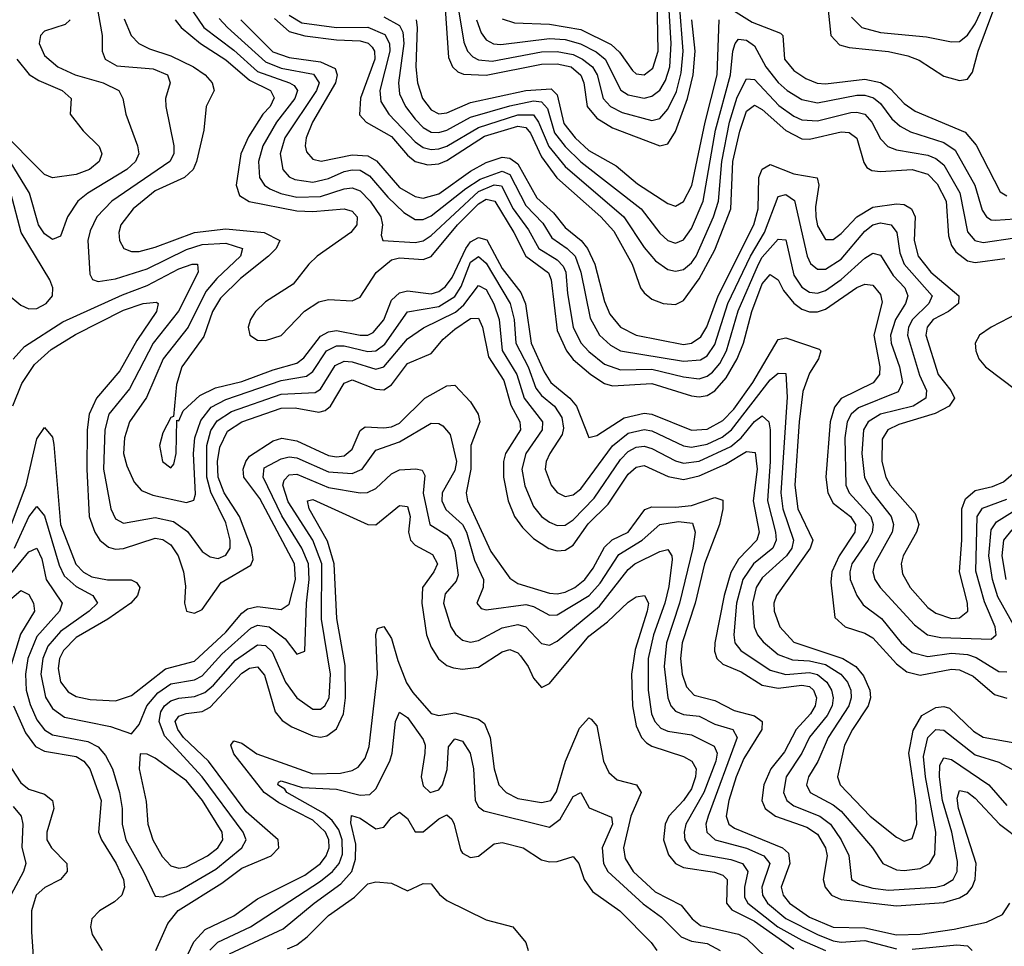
# Model space of a CAD drawing. Header units: inches. Extents: x 990535 to 1117859, y 769386 to 892122.
# Tile 283 of 656: x 1032127 to 1034624, y 874900 to 877250. Entities that reach past the tile are written whole.
import ezdxf

# ---------------------------------------------------------------- set-up
doc = ezdxf.new("R2010")
doc.units = ezdxf.units.IN
doc.header["$MEASUREMENT"] = 0
doc.layers.add('B0837', color=7, linetype='Continuous')

msp = doc.modelspace()

# ---------------------------------------------------------------- linework, layer by layer
at = {"layer": 'B0837', "color": 5}
for points, elevation in [([(1033285.6, 877250), (1033297, 877217), (1033310, 877199.1), (1033328.7, 877188.7), (1033346.8, 877186.8), (1033470, 877202.2), (1033510, 877199.6), (1033549.1, 877189.1), (1033588.5, 877168.5), (1033611.7, 877150), (1033651.2, 877071.2), (1033670, 877059), (1033710, 877050.9), (1033730, 877055.7), (1033750, 877071.5), (1033764.5, 877095.5), (1033775.2, 877130), (1033778.8, 877190), (1033764.8, 877430)], 3760), ([(1033350, 877252.5), (1033381.6, 877241.6), (1033470, 877239), (1033550, 877225.2), (1033626.7, 877186.7), (1033648, 877168), (1033680.7, 877120.7), (1033690, 877112.4), (1033710, 877110.4), (1033732.7, 877127.3), (1033746.2, 877170), (1033742.8, 877350)], 3780), ([(1034236.3, 877256.3), (1034262.5, 877230), (1034310, 877217.7), (1034426.5, 877206.5), (1034490, 877193.5), (1034510, 877194.7), (1034530, 877210.6), (1034550, 877239.8), (1034601.6, 877350)], 3740), ([(1032321.8, 877290), (1032335.9, 877210), (1032336.1, 877170), (1032343.7, 877150), (1032373.3, 877133.3), (1032465.7, 877125.7), (1032501.9, 877110), (1032508.1, 877090), (1032496.9, 877050), (1032497.1, 877030), (1032518, 876930), (1032517.5, 876910), (1032507.8, 876890), (1032360.7, 876790), (1032322.7, 876750), (1032305.6, 876714.4), (1032299.4, 876690), (1032304.9, 876604.9), (1032311.2, 876591.2), (1032325.8, 876585.8), (1032370, 876592.5), (1032450, 876618.3), (1032550, 876666.9), (1032590, 876679.8), (1032650, 876683.3), (1032691.7, 876670), (1032686.6, 876650), (1032626.4, 876593.6), (1032599.1, 876560.9), (1032553.8, 876470), (1032490.6, 876390), (1032448.3, 876291.7), (1032405.1, 876230), (1032392.6, 876190), (1032390.1, 876150), (1032398.4, 876118.4), (1032417, 876077), (1032436.1, 876056.1), (1032464.3, 876044.3), (1032550, 876025.9), (1032568.7, 876031.3), (1032573, 876047), (1032567.9, 876150), (1032571.2, 876190), (1032586.4, 876233.6), (1032612.8, 876267.2), (1032650, 876286.7), (1032790, 876334.9), (1032854.3, 876345.7), (1032870, 876358.1), (1032904.9, 876410), (1032930, 876422.6), (1032950, 876422.6), (1033010, 876408.3), (1033030.1, 876409.9), (1033052.6, 876427.4), (1033110, 876509.4), (1033190, 876522.6), (1033230, 876547.6), (1033246.5, 876573.5), (1033270, 876635.4), (1033290, 876649.7), (1033310, 876632.4), (1033370.6, 876530), (1033380.6, 876490), (1033385, 876430), (1033416.1, 876370), (1033435.3, 876315.3), (1033450, 876296.9), (1033483, 876270), (1033501.3, 876241.3), (1033505.6, 876214.5), (1033502.1, 876197.9), (1033470.8, 876150), (1033461.6, 876130), (1033459.5, 876110), (1033474.3, 876070), (1033490, 876050.7), (1033510, 876041), (1033530, 876045.4), (1033550, 876060.3), (1033630, 876169.5), (1033670, 876201.8), (1033710, 876210.9), (1033730, 876207), (1033810, 876169.6), (1033830, 876166.3), (1033870, 876173.4), (1033908.3, 876191.7), (1033931.7, 876210), (1034030, 876336.5), (1034050, 876353.3), (1034070, 876353), (1034072.8, 876292.8), (1034057.1, 876050), (1034062.3, 876010), (1034088.9, 875930), (1034084.8, 875910), (1034071.2, 875890), (1034010, 875834.5), (1033994.6, 875810), (1033985.2, 875770), (1033989.2, 875710), (1033997.7, 875690), (1034012.2, 875672.2), (1034050, 875640.5), (1034086.5, 875626.5), (1034130, 875624), (1034170, 875614.6), (1034208.9, 875590), (1034226.3, 875570), (1034234.6, 875550), (1034235.4, 875530), (1034229.8, 875510), (1034176.6, 875430), (1034151, 875369), (1034127.2, 875330), (1034122.4, 875310), (1034131, 875290), (1034190, 875258.7), (1034210, 875242.5), (1034289.3, 875150), (1034315.4, 875110), (1034350, 875094.3), (1034370, 875092.4), (1034410, 875097.8), (1034433.7, 875110), (1034447.1, 875132.9), (1034450.4, 875190), (1034424.1, 875330), (1034418.8, 875381.2), (1034429.5, 875430), (1034450, 875449.7), (1034470, 875448.4), (1034550, 875385.4), (1034610, 875366.8), (1034650, 875345.5)], 3460), ([(1033204.6, 877290), (1033214.5, 877154.5), (1033224.6, 877130), (1033237.9, 877117.9), (1033252.1, 877112.1), (1033310, 877109.3), (1033450, 877136.9), (1033490, 877137.8), (1033524.9, 877130), (1033549.6, 877109.6), (1033557.3, 877090), (1033565.6, 877030), (1033590, 877000.3), (1033630, 876975.8), (1033750, 876930.1), (1033770, 876935.1), (1033790, 876966.4), (1033819.9, 877050), (1033834.6, 877110), (1033839.5, 877170), (1033831.3, 877250)], 3720), ([(1033240.4, 877270), (1033252.8, 877192.8), (1033262, 877170), (1033275.6, 877155.6), (1033290, 877148.3), (1033325.2, 877145.2), (1033450, 877168.1), (1033490, 877169.1), (1033530, 877161.4), (1033554.4, 877150), (1033579.4, 877130), (1033591.5, 877110), (1033606.4, 877050), (1033625.2, 877030), (1033654.8, 877014.8), (1033730, 876994.3), (1033750, 876999.7), (1033770, 877023), (1033792.1, 877067.9), (1033804.6, 877115.4), (1033809.5, 877170), (1033800.4, 877290)], 3740), ([(1034175.3, 877290), (1034183.4, 877210), (1034206.1, 877186.1), (1034230, 877179.4), (1034329.7, 877169.7), (1034378.6, 877158.6), (1034407.6, 877147.6), (1034470, 877107.1), (1034510, 877095.8), (1034530, 877098.9), (1034543.1, 877116.9), (1034557.4, 877170), (1034594.5, 877270)], 3720), ([(1032566.8, 877270), (1032594.2, 877230), (1032670, 877173), (1032730, 877118.8), (1032810.8, 877090), (1032822.8, 877082.8), (1032831.7, 877070), (1032824.3, 877050), (1032777.9, 876990), (1032743.5, 876930), (1032732.7, 876890), (1032735.1, 876850), (1032748, 876830), (1032761.4, 876821.4), (1032789.3, 876809.3), (1032830, 876800.3), (1032890, 876801.7), (1032950, 876821.2), (1032970, 876823.4), (1032990, 876815.9), (1033015.6, 876790), (1033042.5, 876750), (1033046.7, 876730), (1033043.4, 876703.4), (1033048, 876690), (1033130, 876685.2), (1033150, 876689.1), (1033170, 876702.5), (1033290, 876814.5), (1033330, 876831.3), (1033348.7, 876828.7), (1033378, 876770), (1033416.7, 876716.7), (1033442.9, 876670), (1033490, 876641), (1033505.1, 876625.1), (1033511.4, 876610), (1033515.6, 876555.6), (1033530.6, 876470.6), (1033550, 876430.9), (1033570, 876408.6), (1033610, 876376.5), (1033650, 876362.3), (1033730, 876363.7), (1033810, 876344.1), (1033850, 876339.6), (1033870, 876345.7), (1033883.8, 876356.2), (1033902.2, 876377.8), (1033919.5, 876410), (1033948.4, 876511.6), (1034000, 876630), (1034010, 876647.7), (1034050, 876693.1), (1034070, 876692.1), (1034090, 876601.7), (1034110, 876571.9), (1034130, 876558.6), (1034150, 876556.4), (1034170, 876562.9), (1034210, 876591.5), (1034270, 876645.6), (1034290, 876657.8), (1034310, 876652.5), (1034341.5, 876601.5), (1034371.2, 876570), (1034379.2, 876550), (1034373.2, 876530), (1034347.7, 876490), (1034335.2, 876450), (1034336.7, 876430), (1034357.9, 876370), (1034365.1, 876330), (1034354.1, 876305.9), (1034254, 876266), (1034235.4, 876250), (1034224.9, 876230), (1034219.3, 876190), (1034221.6, 876070), (1034230.4, 876050), (1034285, 875990), (1034291.2, 875970), (1034288.2, 875950), (1034278.2, 875930), (1034237.4, 875870), (1034231.6, 875850), (1034232.5, 875830), (1034249.6, 875789.6), (1034265.9, 875765.9), (1034311.9, 875731.9), (1034362.2, 875670), (1034390, 875645.4), (1034430, 875635), (1034490, 875643.6), (1034530, 875640.1), (1034552.3, 875632.3), (1034610, 875597.2), (1034630, 875595.9)], 3540), ([(1032810, 877261.7), (1032842.3, 877242.3), (1032930, 877229.9), (1033010, 877231), (1033052.5, 877212.5), (1033064.7, 877190), (1033065.4, 877170), (1033040.2, 877070), (1033042.6, 877042.6), (1033062.7, 877010), (1033130, 876940.5), (1033150, 876926), (1033170, 876920.7), (1033190, 876922.2), (1033210, 876929.3), (1033290, 876976.8), (1033390, 877008.3), (1033430, 877008.8), (1033442.6, 876990), (1033468.4, 876928.4), (1033510, 876877.9), (1033658.5, 876750), (1033710, 876672.2), (1033738.8, 876638.8), (1033770, 876616.1), (1033790, 876611.9), (1033810, 876616.7), (1033830, 876633), (1033842.2, 876650), (1033885.8, 876750), (1033898.5, 876790), (1033907.3, 876890), (1033926.4, 876990), (1033946.5, 877053.5), (1033970, 877100.1), (1033990, 877097.9), (1034052.2, 877032.2), (1034090, 877005), (1034110, 876996.2), (1034150, 876993.8), (1034234.5, 877014.5), (1034250, 877015.8), (1034270, 877010.1), (1034287.3, 876990), (1034310, 876947.5), (1034328.4, 876928.4), (1034350, 876920.2), (1034430, 876906.4), (1034450, 876898), (1034470, 876881.6), (1034511.1, 876811.1), (1034530, 876711.8), (1034549.2, 876690), (1034570, 876684.7), (1034650, 876696.9)], 3640), ([(1033930, 877277.7), (1033984.1, 877244.1), (1034056, 877216), (1034062.3, 877210), (1034066.1, 877150), (1034090, 877121.2), (1034120.5, 877100.5), (1034149.2, 877089.2), (1034170, 877087.2), (1034270, 877098.8), (1034310, 877090.7), (1034335, 877075), (1034370, 877037.3), (1034397.7, 877017.7), (1034524.6, 876964.6), (1034552, 876932), (1034613.1, 876813.1), (1034630, 876802.9)], 3680), ([(1032254.5, 877250), (1032242.2, 877237.8), (1032190, 877221), (1032179.8, 877210), (1032176.3, 877190), (1032190, 877159.3), (1032223.8, 877130), (1032267.9, 877110), (1032338.2, 877090), (1032378.3, 877070), (1032388.8, 877050), (1032396.2, 877010), (1032425.6, 876930), (1032428.8, 876910), (1032420.3, 876890), (1032398.3, 876870), (1032299.3, 876810), (1032274, 876790), (1032247.7, 876750), (1032230, 876700.9), (1032210, 876692.5), (1032190, 876707), (1032174.2, 876730), (1032151.8, 876810), (1032103.1, 876890)], 3440), ([(1032392.2, 877252.2), (1032409.7, 877210), (1032429, 877190), (1032456.1, 877176.1), (1032510, 877158.5), (1032567.5, 877130), (1032597, 877110), (1032614.6, 877090), (1032620.4, 877070), (1032600.1, 877030), (1032593.5, 876970), (1032575.4, 876890), (1032567, 876870), (1032544.7, 876850), (1032470, 876815.6), (1032414.9, 876770), (1032383.3, 876730), (1032378, 876710), (1032379.6, 876690), (1032391.2, 876670), (1032410, 876662.2), (1032430, 876662.1), (1032470, 876672.7), (1032570, 876710.4), (1032650, 876719.6), (1032746.9, 876710), (1032786.8, 876690), (1032777.4, 876670), (1032757.4, 876650), (1032686.5, 876593.5), (1032635.9, 876544.1), (1032616.1, 876510), (1032593.5, 876446.4), (1032537.7, 876370), (1032524.6, 876324.6), (1032516.7, 876243.3), (1032510, 876240.9), (1032490, 876202), (1032481, 876170), (1032488.6, 876130), (1032510, 876113.2), (1032517.5, 876122.5), (1032523.6, 876150), (1032525.6, 876234.4), (1032530, 876233), (1032541.7, 876258.3), (1032583.4, 876296.6), (1032623.7, 876316.3), (1032690, 876332.5), (1032770, 876362.3), (1032830, 876379), (1032847.8, 876392.2), (1032890, 876447.6), (1032910, 876458.7), (1032930, 876461.7), (1032990, 876450), (1033010, 876449.8), (1033023.6, 876456.4), (1033050, 876488.5), (1033070, 876538.3), (1033090, 876557.7), (1033110, 876562), (1033170, 876554.9), (1033190, 876560.8), (1033206.9, 876573.1), (1033223.7, 876596.3), (1033258.4, 876670), (1033270, 876686.4), (1033290, 876698), (1033311.6, 876691.6), (1033350, 876619.4), (1033398, 876558), (1033409.3, 876529.3), (1033423.8, 876430), (1033457.2, 876357.2), (1033473.5, 876330), (1033521.8, 876290), (1033538.5, 876270), (1033570, 876190.2), (1033590, 876195.6), (1033659.5, 876240.5), (1033710, 876252), (1033730, 876249.4), (1033830, 876208.8), (1033870, 876211.8), (1033910, 876233.7), (1033937.6, 876262.4), (1033985.6, 876330), (1034050, 876439.1), (1034070, 876443.3), (1034154.2, 876414.2), (1034158.4, 876410), (1034152.8, 876390), (1034130, 876353.4), (1034113, 876307), (1034103.2, 876230), (1034092.6, 876070), (1034100.3, 876010), (1034138.5, 875930), (1034131.7, 875910), (1034046.3, 875790), (1034039.4, 875770), (1034039.7, 875750), (1034054.2, 875710), (1034090, 875671.7), (1034213.9, 875630), (1034247.5, 875610), (1034266.5, 875586.5), (1034282.8, 875550), (1034284.1, 875530), (1034278.1, 875510), (1034238.8, 875450), (1034218.6, 875410), (1034200.9, 875330), (1034207.4, 875310), (1034283.5, 875230), (1034350, 875177.2), (1034370, 875166.6), (1034390, 875173.5), (1034401.6, 875210), (1034399.6, 875270), (1034381.9, 875390), (1034392.3, 875447.7), (1034414.7, 875485.3), (1034450, 875505.6), (1034470, 875508.4), (1034484.3, 875504.3), (1034545.5, 875445.5), (1034570, 875430.6), (1034650, 875415.9)], 3480), ([(1032520.9, 877250), (1032536.6, 877230), (1032585.3, 877190), (1032650, 877148.1), (1032710, 877096.9), (1032762.9, 877070), (1032771.9, 877051.9), (1032761.6, 877030), (1032743.7, 877010), (1032707.3, 876952.7), (1032687.8, 876910), (1032676.2, 876830), (1032684.2, 876804.2), (1032709, 876789), (1032830, 876765.5), (1032870, 876763.9), (1032950, 876770), (1032970, 876764), (1032982.6, 876750), (1032982.1, 876730), (1032966.9, 876710), (1032881.5, 876650), (1032859.7, 876630), (1032820.6, 876579.4), (1032750, 876534.2), (1032724.6, 876510), (1032711.9, 876490), (1032706.5, 876470), (1032710.1, 876450), (1032730, 876437.1), (1032750, 876436.5), (1032790, 876449.5), (1032848.9, 876511.1), (1032885.6, 876534.4), (1032910, 876540.4), (1032970, 876537.1), (1032990, 876546.6), (1033031.1, 876608.9), (1033070, 876641.2), (1033090, 876646.4), (1033150, 876642), (1033170, 876649.8), (1033237.4, 876730), (1033290, 876783.1), (1033310, 876794.7), (1033332, 876790), (1033380, 876710), (1033410.1, 876650), (1033467.7, 876607.7), (1033474.9, 876590), (1033490, 876461.5), (1033513.1, 876410), (1033530, 876388.6), (1033575.2, 876350), (1033610, 876327.3), (1033630, 876321.8), (1033730, 876327.8), (1033830, 876295.9), (1033850, 876293.3), (1033870, 876297.2), (1033890, 876308.8), (1033918.5, 876341.5), (1033946.2, 876390), (1033961.9, 876430), (1033983, 876510), (1034010, 876580.3), (1034030, 876603.9), (1034050, 876590.6), (1034063.6, 876563.6), (1034090, 876530.9), (1034110, 876516.3), (1034130, 876509.2), (1034150, 876509.2), (1034170, 876515.7), (1034250, 876570.9), (1034270, 876579.5), (1034290, 876576.8), (1034310, 876553.2), (1034313.8, 876533.8), (1034293.1, 876450), (1034307.9, 876370), (1034307.4, 876350), (1034291.2, 876328.8), (1034210, 876289), (1034192.9, 876267.1), (1034182.3, 876230), (1034171, 876090), (1034176.2, 876050), (1034190, 876024), (1034233.9, 875990), (1034246.3, 875970), (1034244.3, 875950), (1034204.7, 875890), (1034186, 875850), (1034183.7, 875823.7), (1034194, 875734), (1034219.8, 875710), (1034270, 875694.7), (1034290, 875682.5), (1034350, 875616.5), (1034376.1, 875596.1), (1034410, 875587.6), (1034490, 875603), (1034510, 875601.6), (1034545, 875585), (1034598.9, 875538.9), (1034630, 875529.7)], 3520), ([(1032632.6, 877252.6), (1032653.8, 877230), (1032750, 877142.8), (1032790, 877127.2), (1032871.6, 877111.6), (1032885.9, 877090), (1032879.3, 877070), (1032799.2, 876950), (1032787.7, 876910), (1032793.8, 876870), (1032810, 876851.4), (1032824.5, 876844.5), (1032870, 876838), (1032910, 876847.5), (1032950, 876864.9), (1032970, 876869.6), (1032990, 876868.1), (1033013.8, 876853.8), (1033060, 876800), (1033101, 876761), (1033130, 876743.4), (1033150, 876743.7), (1033170, 876752.4), (1033257.9, 876822.1), (1033294.5, 876845.5), (1033350, 876865.7), (1033370, 876857.7), (1033410, 876778.6), (1033453.6, 876733.6), (1033476.6, 876696.6), (1033515.5, 876670), (1033535, 876650), (1033550, 876610), (1033573.1, 876493.1), (1033597.3, 876450), (1033624.8, 876424.8), (1033650.2, 876410.2), (1033810, 876384), (1033853, 876387), (1033870, 876397.9), (1033890, 876426.5), (1033922.5, 876530), (1033980, 876650), (1034015.8, 876710), (1034050, 876801.4), (1034070, 876806.4), (1034091.8, 876791.8), (1034123.8, 876650), (1034132, 876632), (1034150, 876617.2), (1034170, 876617.4), (1034210, 876642.4), (1034270, 876713.3), (1034290, 876729.8), (1034310, 876735.1), (1034336.6, 876730), (1034350.7, 876710.7), (1034358.9, 876658.9), (1034369.9, 876629.9), (1034440.9, 876550), (1034432.5, 876530), (1034391, 876490), (1034381, 876470), (1034377.8, 876450), (1034408.8, 876348.8), (1034426.4, 876310), (1034424.4, 876290), (1034392.6, 876270), (1034310, 876250), (1034278.1, 876230), (1034266.6, 876210), (1034262.6, 876150), (1034269.3, 876089.3), (1034289.2, 876050), (1034337.1, 875990), (1034342.8, 875970), (1034339.3, 875950), (1034294.1, 875870), (1034290.1, 875850), (1034295.1, 875830), (1034308.5, 875810), (1034395.8, 875715.8), (1034428.9, 875690), (1034462.9, 875682.9), (1034590, 875678.9), (1034603.4, 875690), (1034600.1, 875710), (1034573.7, 875773.7), (1034551.5, 875851.5), (1034555.2, 875990), (1034568.7, 876011.3), (1034630, 876034.5)], 3560), ([(1032687.7, 877250), (1032768.8, 877168.8), (1032810, 877153.9), (1032890, 877143.1), (1032926.5, 877126.5), (1032932.2, 877110), (1032927.8, 877090), (1032869.6, 876990), (1032853.7, 876950), (1032850.9, 876930), (1032854.5, 876914.5), (1032870, 876896.6), (1032891.2, 876891.2), (1032970, 876907.1), (1033010, 876904.6), (1033031.9, 876891.9), (1033090, 876824.1), (1033130, 876801.5), (1033150, 876797.5), (1033190, 876808.5), (1033270, 876865.8), (1033310, 876887.4), (1033350, 876901), (1033370, 876898.9), (1033390, 876884.5), (1033438.2, 876798.2), (1033480.3, 876760.3), (1033510, 876723.3), (1033550.4, 876690.4), (1033566.3, 876670), (1033585.6, 876630), (1033610, 876535.2), (1033623.2, 876503.2), (1033650.4, 876470.4), (1033690, 876449.6), (1033810, 876426.5), (1033830.5, 876429.5), (1033854, 876446), (1033869.1, 876470.9), (1033898.3, 876550), (1033988.5, 876730), (1033999.4, 876770), (1034001.3, 876850), (1034010, 876871.2), (1034030, 876882.6), (1034090, 876859.3), (1034149.2, 876849.2), (1034153.6, 876830), (1034145, 876775), (1034145.7, 876750), (1034150, 876727.6), (1034170, 876692.4), (1034190, 876692.3), (1034210, 876707.4), (1034249.7, 876750.3), (1034290, 876774.2), (1034350, 876783.2), (1034370, 876780.9), (1034388.7, 876770), (1034397.7, 876750), (1034394.8, 876690), (1034404.9, 876650), (1034437.5, 876610), (1034508.1, 876550), (1034507.6, 876530), (1034482.2, 876510), (1034443.4, 876490), (1034428.3, 876470), (1034424.8, 876450), (1034456, 876350), (1034487.7, 876310), (1034497.7, 876290), (1034484, 876270), (1034448.3, 876251.7), (1034356.3, 876223.7), (1034327.9, 876210), (1034313.9, 876186.1), (1034312.8, 876130), (1034323.4, 876090), (1034334.2, 876070), (1034397.4, 875997.4), (1034406.9, 875970), (1034401.3, 875950), (1034367.5, 875890), (1034362.1, 875870), (1034365.1, 875845.1), (1034385.2, 875810), (1034430, 875759.5), (1034450, 875744.6), (1034490, 875731.5), (1034510, 875732.8), (1034530.9, 875750), (1034530.7, 875770), (1034509.7, 875850), (1034516.1, 875930), (1034516, 876010), (1034525.3, 876034.7), (1034550, 876056.3), (1034594, 876066), (1034621.6, 876078.4), (1034670, 876119.2)], 3580), ([(1032773.4, 877253.4), (1032810, 877220.3), (1032850, 877209.1), (1032930, 877198.6), (1032990, 877196.3), (1033010.6, 877190.6), (1033020.5, 877180.5), (1033026.7, 877170), (1033027.2, 877150), (1032991.3, 877051.3), (1032988.8, 877008.8), (1033005.3, 876990), (1033070, 876953.9), (1033110, 876906.5), (1033130, 876890), (1033161.8, 876881.8), (1033190, 876884.7), (1033210, 876893.2), (1033305.4, 876954.6), (1033390, 876979.6), (1033410, 876976.6), (1033422, 876962), (1033450, 876902), (1033489.3, 876849.3), (1033600.5, 876750), (1033633.3, 876713.3), (1033679.8, 876630), (1033701.4, 876570), (1033710, 876557.7), (1033730, 876541.6), (1033758.6, 876530), (1033790, 876527.6), (1033810, 876537.8), (1033850, 876592.6), (1033890, 876666.4), (1033930, 876770), (1033935.3, 876890), (1033952.8, 876967.2), (1033970, 877018.1), (1033990, 877033.3), (1034010, 877022.2), (1034070, 876968.6), (1034110, 876948.1), (1034130, 876947.2), (1034210, 876965.2), (1034230, 876964), (1034249.6, 876949.6), (1034267.6, 876887.6), (1034275.4, 876875.4), (1034287.5, 876867.5), (1034310, 876864.6), (1034390, 876869.8), (1034430, 876858.1), (1034453.6, 876833.6), (1034476.2, 876790), (1034481.9, 876701.9), (1034490, 876677), (1034501.1, 876661.1), (1034530, 876638.6), (1034550, 876634), (1034624.6, 876644.6)], 3620), ([(1033050, 877256.8), (1033090, 877235.1), (1033098.2, 877218.2), (1033100.8, 877190), (1033087.4, 877090), (1033090, 877062.3), (1033105.6, 877030), (1033130, 876998.1), (1033150, 876976.8), (1033170, 876965), (1033190, 876963.5), (1033210, 876969.6), (1033270, 877002.9), (1033370, 877031.5), (1033430, 877044.4), (1033450, 877041.8), (1033465.1, 877025.1), (1033483.4, 876963.4), (1033510, 876928.1), (1033550, 876889.1), (1033703.2, 876770), (1033750, 876708.7), (1033770, 876690.1), (1033790, 876683.6), (1033810, 876691.5), (1033830, 876720.1), (1033859.8, 876790), (1033891.4, 876970), (1033929, 877110), (1033935, 877170), (1033941.4, 877190), (1033950, 877200.5), (1033970, 877198.1), (1033990, 877183.9), (1034018.8, 877130), (1034050, 877090.7), (1034072.8, 877070), (1034110, 877047.2), (1034150, 877039), (1034250, 877058.4), (1034270, 877058.6), (1034292.1, 877052.1), (1034310, 877037.8), (1034338.7, 876998.7), (1034359.6, 876979.6), (1034386, 876966), (1034470, 876938.8), (1034498.8, 876918.8), (1034549.1, 876830), (1034567.1, 876767.1), (1034578.4, 876750), (1034590, 876742.6), (1034601.6, 876741.6), (1034650, 876745.2)], 3660), ([(1033132.4, 877250), (1033135, 877230), (1033131.5, 877130), (1033135.2, 877090), (1033148.7, 877050), (1033170, 877021.6), (1033190, 877011.5), (1033210, 877013.9), (1033270, 877040.1), (1033410, 877070.2), (1033474.7, 877074.7), (1033490, 877059.8), (1033506.8, 876986.8), (1033535.1, 876950), (1033570, 876918), (1033639.4, 876879.4), (1033693.7, 876833.8), (1033770, 876783.6), (1033790, 876777.1), (1033810, 876788.6), (1033830.9, 876829.1), (1033864.8, 876990), (1033895.7, 877110), (1033900.7, 877250)], 3680), ([(1032119.2, 877150), (1032151.2, 877111.2), (1032175.4, 877095.4), (1032234.2, 877070), (1032257.3, 877050), (1032255.1, 877010), (1032287.7, 876967.7), (1032328, 876928), (1032335.4, 876910), (1032328.3, 876890), (1032303.7, 876870), (1032270, 876857.5), (1032210, 876849.3), (1032190, 876857.2), (1032073.6, 876973.6)], 3420), ([(1032095.2, 876555.2), (1032130, 876525.7), (1032150, 876516.8), (1032170, 876518), (1032194, 876530), (1032209.9, 876550), (1032210.5, 876570), (1032203, 876590), (1032130.9, 876710), (1032104.7, 876810)], 3460), ([(1032110, 876389.4), (1032138.8, 876421.2), (1032236.6, 876483.4), (1032387.4, 876552.6), (1032450, 876575.5), (1032530, 876618), (1032563.9, 876630), (1032577.4, 876630), (1032579.5, 876610), (1032529.2, 876510.8), (1032465.5, 876430), (1032405.7, 876314.3), (1032352.7, 876250), (1032342.7, 876210), (1032339.2, 876110), (1032358.2, 876010), (1032370, 875984.5), (1032390, 875973.1), (1032470, 875987.2), (1032517.2, 875977.2), (1032552.5, 875952.5), (1032590, 875901.7), (1032610, 875887.5), (1032630, 875884), (1032650, 875892), (1032660.7, 875910), (1032660.8, 875930), (1032650, 875974), (1032611.5, 876051.5), (1032601.3, 876090), (1032601.1, 876170), (1032611.6, 876208.4), (1032627.2, 876232.8), (1032663.8, 876256.2), (1032790, 876300.2), (1032875.7, 876304.3), (1032890, 876312.9), (1032926.8, 876373.2), (1032950, 876383.9), (1032970, 876382.1), (1033030, 876363.5), (1033050, 876369.5), (1033110, 876440.4), (1033151.2, 876468.8), (1033232.1, 876507.9), (1033253.5, 876526.5), (1033290, 876576.2), (1033310, 876565.9), (1033329.3, 876529.3), (1033342.3, 876490), (1033350.7, 876410.7), (1033387.9, 876350), (1033405.8, 876290), (1033452.8, 876230), (1033451.9, 876210), (1033410.1, 876150), (1033400.3, 876110), (1033408.2, 876068.2), (1033430, 876015.7), (1033450, 875990.1), (1033470, 875975.8), (1033490, 875967.4), (1033510, 875968), (1033530, 875981.8), (1033583.5, 876036.5), (1033650, 876134.5), (1033670, 876154.7), (1033690, 876165.6), (1033710, 876168.2), (1033730, 876162.8), (1033790, 876131), (1033810, 876125.5), (1033850, 876130.2), (1033930, 876167.3), (1033956, 876190), (1033990, 876230.9), (1034010, 876245.8), (1034026.2, 876230), (1034029.8, 876209.8), (1034030, 876130), (1034022.8, 876030), (1034043.4, 875950), (1034044.8, 875930), (1034036.4, 875910), (1033987.7, 875870), (1033960.3, 875830), (1033944.6, 875770), (1033937.8, 875690), (1033940.1, 875670), (1033955.2, 875650), (1034030, 875600.7), (1034069.7, 875589.7), (1034130, 875594.5), (1034149.9, 875589.9), (1034173.4, 875570), (1034185.5, 875550), (1034190, 875530), (1034186.9, 875510), (1034174.1, 875485.9), (1034129.3, 875430.7), (1034110, 875390), (1034070.1, 875330), (1034063.8, 875290), (1034072, 875270), (1034090, 875256.4), (1034155.9, 875230), (1034182.6, 875210), (1034210.3, 875170), (1034229.6, 875130.4), (1034236.4, 875070), (1034257.1, 875057.1), (1034290, 875047.4), (1034330, 875042.9), (1034449.7, 875050.3), (1034470, 875055.4), (1034493.9, 875070), (1034504, 875090), (1034504.6, 875115.4), (1034490.5, 875190), (1034467.1, 875270), (1034459.1, 875330), (1034460.4, 875359.6), (1034470, 875378), (1034490, 875374.1), (1034584.5, 875310), (1034630, 875257.4)], 3440), ([(1032109.1, 876270.9), (1032132.7, 876327.3), (1032164.7, 876375.3), (1032206.6, 876413.4), (1032268.2, 876451.8), (1032390, 876513.1), (1032439.8, 876530), (1032473.9, 876533.9), (1032478.4, 876530), (1032473.9, 876510), (1032423.7, 876436.3), (1032380.8, 876359.2), (1032321.7, 876290), (1032303.2, 876250), (1032297.6, 876210), (1032296.7, 876110), (1032302.7, 875990), (1032317.5, 875950), (1032330.4, 875930.4), (1032352.4, 875912.4), (1032370, 875907.7), (1032390, 875908.9), (1032470, 875935.3), (1032490, 875932.1), (1032510, 875918.1), (1032528.9, 875890), (1032542.5, 875850), (1032546.9, 875813.1), (1032544.8, 875770), (1032550, 875750.4), (1032570, 875745.2), (1032590, 875754.2), (1032637.6, 875822.4), (1032713.2, 875866.8), (1032718.7, 875881.3), (1032714.8, 875910), (1032684.1, 875990), (1032645, 876050), (1032629.8, 876090), (1032628.6, 876130), (1032634.3, 876165.7), (1032653.5, 876206.5), (1032689.9, 876230), (1032790, 876264.9), (1032825.5, 876265.5), (1032885.3, 876254.7), (1032901.2, 876258.8), (1032915.4, 876270), (1032950, 876328.5), (1032970, 876336.5), (1033030, 876313.4), (1033050, 876311.5), (1033070, 876323.9), (1033110, 876378.1), (1033170, 876403.4), (1033200.5, 876439.5), (1033230, 876465.6), (1033270, 876492.1), (1033290, 876493.4), (1033300.5, 876470), (1033315.3, 876395.3), (1033354.6, 876334.6), (1033372.6, 876272.6), (1033395.5, 876230), (1033396.8, 876210), (1033358.5, 876150), (1033354, 876130), (1033354, 876090), (1033365.5, 876030), (1033382, 875990), (1033402, 875962), (1033430, 875934), (1033468.8, 875908.8), (1033490, 875902.8), (1033510, 875904.7), (1033530, 875917.1), (1033568.5, 875971.5), (1033618.8, 876021.2), (1033670, 876097.9), (1033690, 876115.5), (1033710, 876119.5), (1033771.6, 876091.6), (1033810, 876083.8), (1033850, 876093.5), (1033916.8, 876123.2), (1033970, 876155.3), (1033992.2, 876152.2), (1033997.3, 876110), (1033987.2, 876030), (1034001.6, 875950), (1033996.2, 875930), (1033950, 875882.1), (1033930, 875848), (1033913.5, 875790), (1033889.6, 875670), (1033889, 875649), (1033894.6, 875630), (1033910, 875615.6), (1033956.5, 875596.5), (1034010, 875562.4), (1034050, 875554.4), (1034110, 875562.7), (1034130, 875558.8), (1034140.1, 875550), (1034147.2, 875530), (1034143.9, 875510), (1034132, 875490), (1034095.6, 875450), (1034066.4, 875393.6), (1034031.7, 875350), (1034014.1, 875310), (1034008.7, 875270), (1034017.3, 875250), (1034043, 875230), (1034122.7, 875202.7), (1034150, 875184.2), (1034169.8, 875150), (1034174.6, 875130), (1034164.6, 875070), (1034169.2, 875050), (1034185.6, 875030), (1034210, 875019.1), (1034350, 875002.8), (1034470, 875011.4), (1034510, 875023.3), (1034530, 875035.3), (1034542.3, 875050), (1034549.5, 875070), (1034552, 875110), (1034507.5, 875250), (1034504.4, 875275.6), (1034510, 875295), (1034530, 875291.5), (1034550, 875275.9), (1034611.4, 875210), (1034670, 875165.7)], 3420), ([(1034682, 876518), (1034590.1, 876470), (1034560.7, 876450), (1034549.7, 876430), (1034551, 876410), (1034559.4, 876390), (1034575.7, 876370), (1034655.8, 876310)], 3620), ([(1032096, 875944), (1032143.3, 876070), (1032170, 876186.7), (1032190, 876215.5), (1032210, 876191.3), (1032213.1, 876173.1), (1032230.2, 875970), (1032269.5, 875869.5), (1032288.8, 875848.8), (1032310, 875836.8), (1032349.5, 875829.5), (1032409.5, 875829.5), (1032423, 875823), (1032431.8, 875810), (1032425.9, 875790), (1032408.5, 875770), (1032350, 875729.5), (1032270, 875683.4), (1032237.9, 875650), (1032228.2, 875630), (1032224.8, 875604.8), (1032230, 875571.3), (1032250, 875545.2), (1032270, 875534), (1032305.7, 875525.7), (1032370, 875522.8), (1032410, 875536), (1032496.3, 875603.6), (1032570, 875623.5), (1032650, 875697.2), (1032690, 875745.2), (1032704.4, 875755.6), (1032730, 875762), (1032790, 875754), (1032810, 875768.2), (1032826.1, 875830), (1032823.8, 875870), (1032735.7, 876035.7), (1032695.3, 876090), (1032693.6, 876110), (1032700.1, 876130), (1032710, 876143.2), (1032770, 876181.9), (1032791.3, 876188.7), (1032830, 876182.2), (1032910, 876144.9), (1032930, 876141.3), (1032950, 876144), (1032970, 876161.3), (1032990, 876207.9), (1033002.9, 876217.1), (1033050, 876215.3), (1033070, 876217.7), (1033090, 876226.4), (1033153.8, 876290), (1033210, 876321.4), (1033230, 876323.3), (1033270, 876281.3), (1033289.7, 876250), (1033293.6, 876230), (1033270.7, 876170), (1033271.2, 876110), (1033258.8, 876050), (1033262, 876030), (1033321.3, 875901.3), (1033370, 875833.9), (1033390, 875820.6), (1033470, 875796.1), (1033490, 875794.1), (1033510, 875798.5), (1033534.3, 875810), (1033559.6, 875830), (1033581, 875859), (1033610, 875912.4), (1033629.3, 875930.7), (1033670, 875950.3), (1033712.4, 876007.6), (1033730, 876014.9), (1033790, 876013.4), (1033830, 876018.1), (1033890, 876038.6), (1033910, 876031.9), (1033910, 876010), (1033901.3, 875970), (1033863.6, 875870), (1033839.7, 875770), (1033806.5, 875670), (1033802.6, 875630), (1033806.7, 875590), (1033817.8, 875557.8), (1033837.3, 875537.3), (1033890, 875523.5), (1033938.4, 875498.4), (1033990, 875484.6), (1034010, 875470), (1034009, 875450), (1033963.4, 875376.6), (1033943.3, 875330), (1033925.1, 875270), (1033918.4, 875230), (1033925.1, 875210), (1033939.4, 875199.4), (1034061.3, 875150), (1034076, 875136), (1034079.8, 875110), (1034058.1, 875050), (1034062.5, 875030), (1034079.1, 875010), (1034130, 874974.2), (1034190, 874949), (1034270, 874946.7), (1034350, 874929.7), (1034410, 874931.3), (1034496.1, 874943.9), (1034578.4, 874961.6), (1034618.8, 874981.2), (1034637.3, 875010)], 3380), ([(1032113.8, 875910), (1032150, 875989.7), (1032170, 876015.1), (1032190, 875991.9), (1032227.1, 875867.1), (1032240, 875840), (1032270, 875812.3), (1032312, 875790), (1032324.5, 875770), (1032303.1, 875750), (1032230, 875698.4), (1032198.5, 875661.5), (1032185.6, 875630), (1032180.3, 875590), (1032192.4, 875532.4), (1032210, 875503.3), (1032240.9, 875480.9), (1032357.2, 875457.2), (1032410, 875438.9), (1032430, 875463.1), (1032449.1, 875510), (1032477.4, 875542.6), (1032510, 875565.8), (1032570, 875576.1), (1032590, 875585.7), (1032639.2, 875640.8), (1032712.9, 875707.1), (1032730, 875714.8), (1032759.3, 875710), (1032800.3, 875680.3), (1032830, 875641), (1032850, 875648.7), (1032854.5, 875770), (1032861.3, 875830), (1032859.5, 875870), (1032842.7, 875910), (1032791.8, 875991.8), (1032744.1, 876090), (1032746.5, 876113.5), (1032790, 876136), (1032810, 876141.4), (1032830, 876138.9), (1032910, 876103.6), (1032970, 876099.5), (1032995, 876110), (1033030, 876158.4), (1033090, 876179.4), (1033170, 876226.4), (1033190, 876226), (1033200, 876220), (1033218.1, 876198.1), (1033234.4, 876130), (1033230, 876106.4), (1033198.5, 876050), (1033197.6, 876030), (1033207.7, 876007.7), (1033250, 875970.1), (1033259.5, 875950), (1033279.8, 875879.8), (1033302.6, 875830), (1033302.5, 875810), (1033286.1, 875770), (1033297.1, 875757.1), (1033310, 875753.5), (1033410, 875766.9), (1033430, 875762.2), (1033470, 875739.9), (1033490, 875740.8), (1033570.5, 875789.5), (1033599.1, 875820.9), (1033645.9, 875894.1), (1033705.2, 875930), (1033750, 875969.5), (1033797.7, 875977.7), (1033833.1, 875973.1), (1033840.1, 875950), (1033833.9, 875910), (1033800.1, 875770), (1033766.9, 875670), (1033761.3, 875610), (1033770.3, 875530.3), (1033778, 875510), (1033790, 875496.1), (1033810, 875487.7), (1033850, 875483.6), (1033890, 875463.3), (1033935.1, 875450), (1033946.6, 875430), (1033872.5, 875230), (1033867, 875210), (1033869.4, 875189.4), (1033890.8, 875170), (1033970, 875148.7), (1034014.2, 875130), (1034028.8, 875110), (1034008.4, 875050), (1034010.3, 875030), (1034023.3, 875010), (1034070, 874970.4), (1034150, 874930.2), (1034190, 874914.3), (1034210, 874910.7), (1034270, 874914.9), (1034350, 874894.2)], 3360), ([(1032009.6, 875730.4), (1032150, 875900.7), (1032170, 875910.1), (1032182.7, 875882.7), (1032193.8, 875830), (1032234.2, 875770), (1032227.9, 875750), (1032170, 875686.1), (1032147.4, 875630), (1032141.2, 875590), (1032143.2, 875550), (1032153.1, 875513.1), (1032170, 875474.9), (1032189.4, 875449.4), (1032210, 875436.8), (1032299.5, 875419.5), (1032325.7, 875405.7), (1032344.4, 875384.4), (1032362, 875350), (1032380.3, 875290), (1032386.4, 875250), (1032386.5, 875210), (1032396, 875170), (1032440.9, 875090), (1032470, 875027.1), (1032490, 875025.8), (1032530, 875041.2), (1032623.9, 875096.1), (1032690.4, 875150), (1032701.4, 875170), (1032693.2, 875190), (1032590, 875329.6), (1032493.9, 875433.9), (1032480.4, 875470), (1032484.9, 875495.1), (1032494.2, 875510), (1032510, 875522.4), (1032530, 875529.6), (1032570, 875533.8), (1032596.1, 875543.9), (1032617.9, 875562.1), (1032674.3, 875625.7), (1032730, 875664.4), (1032750, 875662.9), (1032767.3, 875647.3), (1032800.7, 875570), (1032830, 875530.6), (1032870, 875501.9), (1032890, 875501.4), (1032901, 875510), (1032912, 875530), (1032914.8, 875590), (1032892.3, 875730), (1032892.7, 875870), (1032869.8, 875930), (1032807.7, 876027.7), (1032794.3, 876070), (1032797.4, 876082.6), (1032810, 876095.7), (1032830, 876097.5), (1032910, 876063.4), (1032989.9, 876050.1), (1033008.8, 876051.2), (1033030, 876061.1), (1033070, 876098), (1033090, 876108.1), (1033131.1, 876111.1), (1033147.8, 876107.8), (1033154.5, 876094.5), (1033150.3, 876049.7), (1033167.2, 875970), (1033210, 875942.6), (1033219.9, 875930), (1033230, 875903.2), (1033238.5, 875841.5), (1033233.6, 875826.4), (1033205.9, 875794.1), (1033201.6, 875770), (1033220.1, 875710), (1033231.7, 875691.7), (1033250, 875676.5), (1033270, 875671.3), (1033290, 875676.1), (1033350, 875707.7), (1033390, 875716), (1033410.2, 875710.2), (1033450, 875667.8), (1033470, 875664.1), (1033490, 875673.9), (1033597.2, 875762.8), (1033670, 875856.1), (1033686.4, 875870), (1033750, 875901.3), (1033770, 875906.4), (1033780.7, 875890), (1033781.1, 875881.1), (1033772.8, 875812.8), (1033763, 875770), (1033733.8, 875690), (1033720.9, 875630), (1033720.7, 875550), (1033729.3, 875490), (1033737.6, 875470), (1033753, 875453), (1033770, 875446), (1033830, 875436.7), (1033888, 875408), (1033895.6, 875390), (1033892.1, 875370), (1033861.9, 875290), (1033816, 875210), (1033811.7, 875190), (1033813.6, 875170), (1033827.5, 875147.5), (1033850, 875135), (1033930, 875120.5), (1033960.1, 875110), (1033973.1, 875090), (1033964.4, 875050), (1033964.5, 875024.5), (1033973, 875010), (1034049.1, 874950), (1034110, 874916), (1034170, 874890)], 3340), ([(1034650, 875709.1), (1034606.8, 875786.8), (1034593.5, 875830), (1034584.7, 875890), (1034590, 875956.2), (1034603.5, 875976.5), (1034730, 876055.5)], 3540), ([(1032472.5, 874890), (1032502.1, 874957.9), (1032529.1, 874990.9), (1032639.7, 875060.3), (1032690, 875098.7), (1032764.3, 875130), (1032783.6, 875150), (1032782.4, 875170), (1032701.4, 875241.4), (1032605.5, 875370), (1032542.5, 875430), (1032527.5, 875450), (1032521.3, 875470), (1032530, 875483.6), (1032549.4, 875490.6), (1032590, 875495.6), (1032610, 875506.3), (1032690, 875592.7), (1032710, 875605.9), (1032730, 875608.7), (1032747.4, 875587.4), (1032774.4, 875494.4), (1032792.5, 875472.5), (1032817, 875457), (1032870, 875434), (1032890, 875430.7), (1032905.9, 875434.1), (1032930, 875451.8), (1032947.6, 875490), (1032953, 875530), (1032951.9, 875611.9), (1032931.4, 875731.4), (1032924.6, 875870), (1032907.4, 875927.4), (1032860.6, 876010), (1032856.8, 876030), (1032870, 876033.5), (1033010, 875970.1), (1033030, 875968.6), (1033090, 876018.1), (1033110, 876015.1), (1033117.2, 875990), (1033113.2, 875950), (1033117.6, 875930), (1033130, 875917.4), (1033174, 875894), (1033186.2, 875870), (1033177.4, 875850), (1033148.7, 875810), (1033146.2, 875770), (1033158.2, 875690), (1033170, 875658.4), (1033189, 875629), (1033210, 875612.2), (1033226.5, 875606.5), (1033250, 875602.7), (1033290, 875607.9), (1033350, 875647.1), (1033370, 875653), (1033390, 875644.4), (1033396.6, 875636.6), (1033416, 875610), (1033430, 875580.2), (1033450, 875556.2), (1033470, 875566.6), (1033570, 875686.4), (1033617.3, 875722.7), (1033670, 875773.1), (1033690, 875786.5), (1033710.9, 875790), (1033721.1, 875770), (1033718, 875750), (1033687.4, 875652.6), (1033678.1, 875590), (1033680.8, 875510), (1033690, 875459.4), (1033703.4, 875430), (1033716.5, 875416.5), (1033730, 875407.9), (1033810, 875381.9), (1033831.6, 875370), (1033842.6, 875350), (1033840.8, 875330), (1033830, 875299.7), (1033810, 875270.2), (1033773.1, 875230), (1033763.6, 875210), (1033759.4, 875170), (1033771.8, 875131.8), (1033790.2, 875110.2), (1033810, 875100.3), (1033888.4, 875088.4), (1033910, 875080.4), (1033920.6, 875070), (1033918.8, 875010), (1033932.9, 874992.9), (1033990, 874963.8), (1034090, 874893.5)], 3320), ([(1034628.7, 875830), (1034618, 875890), (1034622, 875930), (1034643.8, 875956.2)], 3520), ([(1032090, 875768.8), (1032130, 875802.7), (1032150, 875792.2), (1032161.6, 875770), (1032164, 875750), (1032128.6, 875691.4), (1032105.6, 875614.4)], 3320), ([(1032536.3, 874843.7), (1032568.3, 874911.8), (1032596.8, 874943.2), (1032670, 874977.3), (1032730, 875020.4), (1032850, 875080.8), (1032890, 875110.4), (1032904.2, 875130), (1032911.3, 875150), (1032910.9, 875170), (1032902.7, 875190), (1032870, 875219.7), (1032783.9, 875263.9), (1032746.5, 875290), (1032670, 875388), (1032662.2, 875410), (1032670, 875421.6), (1032690, 875415.2), (1032728.6, 875388.6), (1032870, 875337.2), (1032940.7, 875339.3), (1032970, 875346), (1032985.5, 875354.5), (1033003.1, 875376.9), (1033012.7, 875407.3), (1033034.3, 875590), (1033030, 875691), (1033034.1, 875705.9), (1033050, 875711.4), (1033070, 875680.9), (1033085.4, 875625.4), (1033108.1, 875568.1), (1033123.5, 875543.5), (1033170, 875490.5), (1033190, 875485.3), (1033230, 875492.6), (1033290, 875475.8), (1033305.6, 875465.6), (1033319.9, 875430), (1033330.4, 875350.4), (1033342.1, 875310), (1033360.4, 875290), (1033390, 875274.9), (1033450, 875264.5), (1033473.6, 875270), (1033488.4, 875291.6), (1033510.9, 875370), (1033546.6, 875453.4), (1033570, 875479.8), (1033576.4, 875476.4), (1033590, 875459.6), (1033607.4, 875370), (1033621, 875341), (1033642.2, 875322.2), (1033690.6, 875310), (1033702.9, 875290), (1033677, 875230), (1033657.6, 875150), (1033662.6, 875122.6), (1033682.4, 875090), (1033738.1, 875038.2), (1033804.3, 875004.3), (1033832.1, 874970), (1033853.2, 874953.2), (1033950, 874931.3), (1033970, 874920.4), (1034042.4, 874850)], 3280), ([(1032111.5, 875510), (1032141.2, 875441.2), (1032167.2, 875407.2), (1032190, 875395.4), (1032270, 875381.4), (1032289.3, 875369.3), (1032304.8, 875350), (1032333.1, 875270), (1032327, 875190), (1032333.9, 875170), (1032371.4, 875110), (1032390.1, 875070), (1032392.9, 875050), (1032385.6, 875030), (1032367.1, 875012.9), (1032329.4, 874990), (1032309.6, 874970), (1032306.1, 874950), (1032310.6, 874930), (1032335.6, 874890)], 3320), ([(1032609.3, 874890.7), (1032629.3, 874910.7), (1032712.5, 874950), (1032890, 875065.4), (1032920.3, 875090), (1032937.1, 875110), (1032945.8, 875134.2), (1032945, 875170), (1032935.8, 875195.8), (1032918.9, 875218.9), (1032897.5, 875237.5), (1032804.3, 875290), (1032799, 875299), (1032781.5, 875310), (1032783.5, 875316.5), (1032790, 875319.5), (1032843.3, 875303.3), (1032930, 875298.7), (1032990, 875283.9), (1033014.5, 875285.5), (1033030, 875299.4), (1033065.4, 875370), (1033071.6, 875390), (1033079.9, 875470), (1033090, 875494), (1033110, 875480.5), (1033150, 875424.3), (1033155.1, 875410), (1033154.5, 875390), (1033144.6, 875330), (1033150, 875307), (1033168.1, 875290), (1033190, 875297.1), (1033199.4, 875310), (1033211.1, 875348.9), (1033214.3, 875405.7), (1033230, 875426.1), (1033250, 875420.3), (1033269, 875390), (1033277.2, 875350), (1033282.2, 875270), (1033290, 875253.8), (1033304.1, 875244.1), (1033470, 875202.6), (1033497.2, 875222.8), (1033530, 875279.8), (1033550, 875290.4), (1033571, 875251), (1033627.3, 875227.3), (1033630, 875210), (1033603.6, 875150), (1033607.4, 875110), (1033618, 875090), (1033708, 875008), (1033754.5, 874974.5), (1033803.9, 874923.9), (1033830, 874913.3), (1033870, 874907.1), (1033902.7, 874890)], 3260), ([(1032050, 875435.7), (1032130, 875314.8), (1032150, 875298.3), (1032190, 875286), (1032210.1, 875270), (1032213.5, 875250), (1032196, 875190), (1032196.1, 875170), (1032207.9, 875150), (1032246.5, 875110), (1032247.6, 875090), (1032230.1, 875070), (1032190.5, 875049.5), (1032168.9, 875030), (1032156.7, 874990), (1032156.7, 874936.7), (1032163, 874850)], 3280), ([(1032110, 875254.4), (1032130.5, 875230), (1032134.7, 875210), (1032132, 875152), (1032142.4, 875110), (1032136.3, 875090), (1032104.4, 875030)], 3260), ([(1032659, 874881), (1032795.1, 874944.9), (1032873.6, 875010), (1032941.1, 875058.9), (1032968.8, 875090), (1032978.6, 875121.4), (1032979.2, 875159.2), (1032966.7, 875213.3), (1032968, 875232), (1032990, 875225.3), (1033030, 875198.1), (1033050, 875202.2), (1033070, 875227.2), (1033090, 875240.2), (1033110, 875224.4), (1033130.1, 875190.1), (1033150, 875190.7), (1033190, 875223.4), (1033210, 875233.5), (1033223, 875223), (1033228.6, 875210), (1033244.9, 875144.9), (1033250, 875136.3), (1033270, 875125.8), (1033290, 875129.2), (1033330, 875159.8), (1033350, 875163.3), (1033403.6, 875150), (1033450, 875119.8), (1033470, 875114.4), (1033490, 875115.6), (1033530, 875127.8), (1033545, 875110), (1033558.3, 875070), (1033579.5, 875039.5), (1033648.4, 874990), (1033727.9, 874910), (1033742.7, 874890)], 3240), ([(1032805.9, 874894.1), (1032830, 874904.1), (1032856, 874924), (1032910, 874978.3), (1032975.5, 875024.5), (1033010, 875058.3), (1033030, 875063.9), (1033070, 875060.2), (1033110, 875040.7), (1033150, 875059.8), (1033170, 875058.4), (1033191.3, 875031.3), (1033210, 875016.8), (1033310, 874967.3), (1033377.3, 874950), (1033410.3, 874910), (1033416.4, 874890)], 3220), ([(1034390, 874893.3), (1034503.5, 874903.6), (1034530, 874901.6), (1034542, 874890)], 3360)]:
    msp.add_lwpolyline(points, dxfattribs=dict(at, elevation=elevation))
at = {"layer": 'B0837', "color": 5, "elevation": 3360}
msp.add_lwpolyline([(1032432, 875388), (1032429.6, 875350.4), (1032447.7, 875267.7), (1032451.9, 875210), (1032464.2, 875170), (1032488.2, 875128.2), (1032510, 875104.6), (1032530, 875098.2), (1032550, 875101.5), (1032602.8, 875130), (1032629.6, 875150), (1032641.6, 875170), (1032640.2, 875190), (1032590.2, 875270), (1032550, 875319.8), (1032470, 875377), (1032450, 875387.3)], close=True, dxfattribs=at)

doc.saveas('drawing.dxf')
